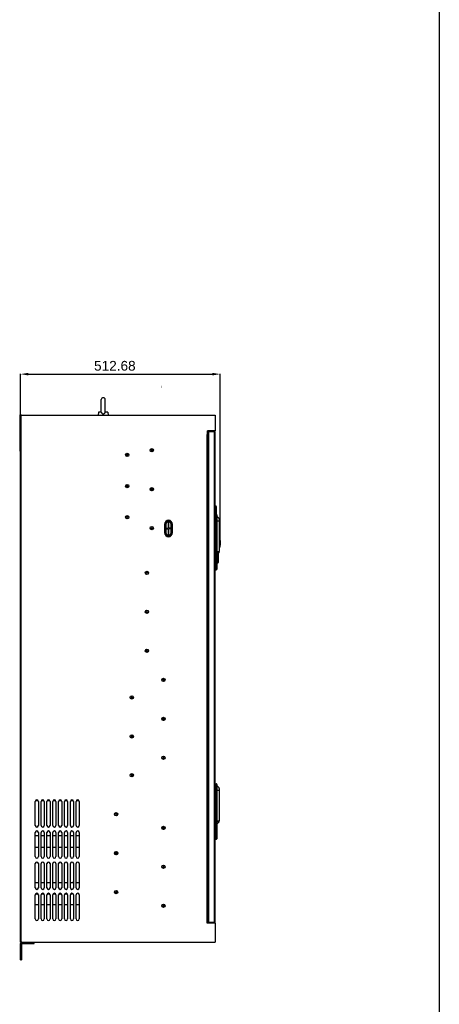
# Model space of a CAD drawing. Header units: millimetres. Extents: x 1117 to 38156, y -1945 to 7303.
# Tile 764 of 831: x 33741 to 34818, y 469 to 2999. Entities that reach past the tile are written whole.
import ezdxf

# ---------------------------------------------------------------- set-up
doc = ezdxf.new("R2010")
doc.units = ezdxf.units.MM
doc.layers.add('GREY', color=7, linetype='Continuous')
doc.styles.get("Standard").update_dxf_attribs({"font": 'arial.ttf'})
doc.dimstyles.new('ISO-25', dxfattribs={"dimtxt": 2.5, "dimasz": 2.5, "dimexe": 1.25, "dimexo": 0.625, "dimtad": 1, "dimtxsty": 'Standard', "dimcen": 2.5, "dimadec": 0, "dimazin": 0, "dimtfac": 1, "dimtmove": 0, "dimatfit": 3, "dimfxl": 0, "dimarcsym": 0})

# ---------------------------------------------------------------- blocks, each defined once
blk = doc.blocks.new('*D149')
at = {"color": 0, "linetype": 'Continuous', "lineweight": -2}
for p, q in [((33743, 1983.1), (33743, 2089.2)), ((33763, 2088), (34235.7, 2088)), ((34255.7, 1661.2), (34255.7, 2089.2))]:
    blk.add_line(p, q, dxfattribs=at)
at = {"color": 0, "linetype": 'Continuous'}
for points in [[(33763, 2091.3), (33763, 2084.7), (33743, 2088)], [(34235.7, 2091.3), (34235.7, 2084.7), (34255.7, 2088)]]:
    blk.add_solid(points, dxfattribs=at)
at = {"layer": 'Defpoints', "color": 0, "linetype": 'Continuous'}
for p in [(34255.7, 2088), (33743, 1982.5), (34255.7, 1660.6)]:
    blk.add_point(p, dxfattribs=at)
at = {"color": 0, "linetype": 'Continuous', "insert": (33985.2, 2122), "char_height": 25, "width": 92.531, "attachment_point": 2, "line_spacing_factor": 0.9}
blk.add_mtext('512.68', dxfattribs=at)

msp = doc.modelspace()

# ---------------------------------------------------------------- linework, layer by layer
msp.add_line((34817.987, 6709.046), (34817.987, -1944.523))
at = {"color": 7, "linetype": 'Continuous'}
for p, q in [((33950.485, 1989.973), (33950.485, 2022.473)), ((33960.485, 1989.973), (33960.485, 2022.473)), ((33740.985, 1982.473), (33740.985, 1890.473)), ((33740.985, 1982.473), (34242.985, 1982.473)), ((33742.985, 628.473), (33742.985, 1982.473)), ((33744.985, 628.473), (33744.985, 1982.473)), ((33943.516, 1989.973), (33942.766, 1982.473)), ((33950.598, 1989.973), (33943.516, 1989.973)), ((33967.454, 1989.973), (33960.372, 1989.973)), ((33967.454, 1989.973), (33968.204, 1982.473)), ((34242.985, 1982.473), (34242.985, 1942.473)), ((34220.985, 1932.973), (34220.985, 678.473)), ((34220.985, 1932.973), (34222.985, 1932.973)), ((34222.985, 678.473), (34222.985, 1942.473)), ((34242.985, 1942.473), (34222.985, 1942.473)), ((34222.985, 1940.473), (34242.985, 1940.473)), ((34224.485, 1724.473), (34224.485, 1940.473)), ((34224.685, 1940.473), (34224.685, 1724.473)), ((34224.985, 680.473), (34224.985, 1940.473)), ((34226.685, 680.473), (34226.685, 1940.473)), ((34232.985, 1942.473), (34232.985, 1940.473)), ((34238.985, 1942.473), (34238.985, 1940.473)), ((34241.285, 680.473), (34241.285, 1940.473)), ((34242.985, 680.473), (34242.985, 1940.473)), ((33740.985, 1890.473), (33742.985, 1890.473)), ((34016.985, 1879.383), (34016.985, 1881.563)), ((34017.485, 1879.511), (34017.485, 1881.436)), ((34242.985, 1749.387), (34244.485, 1749.361)), ((34244.485, 1749.361), (34244.485, 1744.908)), ((34245.485, 1747.844), (34244.485, 1749.361)), ((34245.485, 1747.844), (34245.485, 1727.473)), ((34245.485, 1747.387), (34246.485, 1746.81)), ((34246.485, 1726.973), (34246.485, 1746.81)), ((34016.985, 1719.383), (34016.985, 1721.563)), ((34017.485, 1719.511), (34017.485, 1721.436)), ((34222.985, 1724.473), (34224.985, 1724.473)), ((34244.485, 1744.908), (34242.985, 1744.929)), ((34244.485, 1741.98), (34242.985, 1742.001)), ((34242.985, 1727.473), (34245.571, 1727.473)), ((34245.274, 1726.473), (34242.985, 1726.473)), ((34245.485, 1743.427), (34244.485, 1744.908)), ((34244.485, 1741.98), (34244.485, 1727.473)), ((34245.485, 1741.98), (34244.485, 1741.98)), ((34245.274, 1726.473), (34245.274, 1727.473)), ((34246.143, 1726.635), (34245.274, 1726.473)), ((34245.292, 1586.672), (34245.292, 1726.274)), ((34246.228, 1726.274), (34245.292, 1726.274)), ((34245.485, 1742.247), (34245.526, 1742.24)), ((34246.215, 1726.649), (34246.143, 1726.635)), ((34246.228, 1726.274), (34246.228, 1586.672)), ((34246.228, 1726.274), (34247.421, 1725.081)), ((34247.192, 1726.266), (34246.278, 1727.18)), ((34247.421, 1587.865), (34247.421, 1725.081)), ((34247.485, 1725.081), (34247.421, 1725.081)), ((34247.485, 1587.388), (34247.485, 1725.559)), ((34112.985, 1702.473), (34112.985, 1680.473)), ((34115.485, 1702.473), (34112.985, 1702.473)), ((34115.485, 1702.473), (34115.485, 1680.473)), ((34116.485, 1702.473), (34116.485, 1680.473)), ((34121.985, 1708.896), (34121.985, 1692.473)), ((34123.985, 1708.896), (34121.985, 1708.896)), ((34123.985, 1692.473), (34123.985, 1708.896)), ((34129.485, 1680.473), (34129.485, 1702.473)), ((34130.485, 1680.473), (34130.485, 1702.473)), ((34130.485, 1702.473), (34132.985, 1702.473)), ((34132.985, 1680.473), (34132.985, 1702.473)), ((34224.985, 1696.473), (34222.985, 1696.473)), ((34224.485, 1642.549), (34224.485, 1696.473)), ((34224.685, 1696.473), (34224.685, 1642.609)), ((34252.985, 1710.473), (34247.485, 1710.473)), ((34252.985, 1715.223), (34252.985, 1632.223)), ((34115.485, 1680.473), (34112.985, 1680.473)), ((34116.485, 1692.473), (34121.985, 1692.473)), ((34116.485, 1690.473), (34121.985, 1690.473)), ((34121.985, 1690.473), (34121.985, 1674.051)), ((34121.985, 1674.051), (34123.985, 1674.051)), ((34129.485, 1692.473), (34123.985, 1692.473)), ((34123.985, 1674.051), (34123.985, 1690.473)), ((34129.485, 1690.473), (34123.985, 1690.473)), ((34130.485, 1680.473), (34132.985, 1680.473)), ((34252.985, 1667.459), (34254.118, 1667.439)), ((34254.118, 1641.636), (34254.118, 1667.439)), ((34254.597, 1642.026), (34254.597, 1667.049)), ((34255.665, 1648.501), (34255.665, 1660.574)), ((34255.665, 1660.574), (34255.671, 1660.468)), ((34255.665, 1648.501), (34255.671, 1648.606)), ((34255.671, 1660.468), (34255.671, 1648.606)), ((34255.68, 1655.977), (34255.671, 1655.977)), ((34222.985, 1642.096), (34224.985, 1642.7)), ((34247.485, 1632.223), (34252.985, 1632.223)), ((34248.162, 1626.191), (34247.485, 1626.191)), ((34248.162, 1622.591), (34247.485, 1622.591)), ((34247.704, 1626.191), (34247.704, 1622.591)), ((34248.162, 1626.191), (34248.162, 1622.591)), ((34251.462, 1609.608), (34251.462, 1628.267)), ((34251.485, 1605.14), (34251.485, 1628.294)), ((34252.985, 1641.616), (34254.118, 1641.636)), ((34222.985, 1602.473), (34224.985, 1602.473)), ((34247.485, 1602.542), (34251.235, 1604.707)), ((34251.235, 1604.707), (34251.235, 1609.2)), ((34251.485, 1609.609), (34251.462, 1609.609)), ((34224.985, 1588.473), (34222.985, 1588.473)), ((34224.485, 1032.473), (34224.485, 1588.473)), ((34224.685, 1588.473), (34224.685, 1032.473)), ((34242.985, 1586.473), (34245.274, 1586.473)), ((34242.985, 1585.473), (34245.571, 1585.473)), ((34245.274, 1585.473), (34245.274, 1586.473)), ((34246.228, 1586.672), (34245.292, 1586.672)), ((34247.421, 1587.865), (34246.228, 1586.672)), ((34246.278, 1585.766), (34247.192, 1586.68)), ((34247.485, 1587.865), (34247.421, 1587.865)), ((34222.985, 1032.473), (34224.985, 1032.473)), ((34242.985, 1035.473), (34245.571, 1035.473)), ((34245.274, 1034.473), (34242.985, 1034.473)), ((34245.274, 1034.473), (34245.274, 1035.473)), ((34246.143, 1034.635), (34245.274, 1034.473)), ((34246.228, 1034.274), (34245.292, 1034.274)), ((34245.292, 894.672), (34245.292, 1034.274)), ((34246.215, 1034.649), (34246.143, 1034.635)), ((34246.228, 1034.274), (34247.421, 1033.081)), ((34246.228, 1034.274), (34246.228, 894.672)), ((34247.192, 1034.266), (34246.278, 1035.18)), ((34247.485, 1033.081), (34247.421, 1033.081)), ((34247.421, 895.865), (34247.421, 1033.081)), ((34247.485, 895.388), (34247.485, 1033.559)), ((34252.985, 1018.473), (34247.485, 1018.473)), ((34252.985, 1023.223), (34252.985, 940.223)), ((33780.985, 928.473), (33780.985, 990.473)), ((33781.521, 992.473), (33788.449, 992.473)), ((33782.044, 993.173), (33787.926, 993.173)), ((33788.985, 990.473), (33788.985, 928.473)), ((33795.985, 928.473), (33795.985, 990.473)), ((33796.521, 992.473), (33803.449, 992.473)), ((33797.044, 993.173), (33802.926, 993.173)), ((33803.985, 990.473), (33803.985, 928.473)), ((33810.985, 928.473), (33810.985, 990.473)), ((33811.521, 992.473), (33818.449, 992.473)), ((33812.044, 993.173), (33817.926, 993.173)), ((33818.985, 990.473), (33818.985, 928.473)), ((33825.985, 928.473), (33825.985, 990.473)), ((33826.521, 992.473), (33833.449, 992.473)), ((33827.044, 993.173), (33832.926, 993.173)), ((33833.985, 990.473), (33833.985, 928.473)), ((33840.985, 928.473), (33840.985, 990.473)), ((33841.521, 992.473), (33848.449, 992.473)), ((33842.044, 993.173), (33847.926, 993.173)), ((33848.985, 990.473), (33848.985, 928.473)), ((33855.985, 928.473), (33855.985, 990.473)), ((33856.521, 992.473), (33863.449, 992.473)), ((33857.044, 993.173), (33862.926, 993.173)), ((33863.985, 990.473), (33863.985, 928.473)), ((33870.985, 928.473), (33870.985, 990.473)), ((33871.521, 992.473), (33878.449, 992.473)), ((33872.044, 993.173), (33872.985, 993.173)), ((33878.985, 990.473), (33878.985, 928.473)), ((33885.985, 928.473), (33885.985, 990.473)), ((33886.521, 992.473), (33893.449, 992.473)), ((33893.985, 990.473), (33893.985, 928.473)), ((34224.985, 1004.473), (34222.985, 1004.473)), ((34224.485, 950.549), (34224.485, 1004.473)), ((34224.685, 1004.473), (34224.685, 950.609)), ((34222.985, 950.096), (34224.985, 950.7)), ((34247.485, 940.223), (34252.985, 940.223)), ((33780.985, 848.473), (33780.985, 910.473)), ((33780.985, 902.473), (33788.985, 902.473)), ((33788.985, 910.473), (33788.985, 848.473)), ((33795.985, 848.473), (33795.985, 910.473)), ((33795.985, 902.473), (33803.985, 902.473)), ((33803.985, 910.473), (33803.985, 848.473)), ((33810.985, 848.473), (33810.985, 910.473)), ((33810.985, 902.473), (33818.985, 902.473)), ((33818.985, 910.473), (33818.985, 848.473)), ((33825.985, 848.473), (33825.985, 910.473)), ((33825.985, 902.473), (33833.985, 902.473)), ((33833.985, 910.473), (33833.985, 848.473)), ((33840.985, 848.473), (33840.985, 910.473)), ((33840.985, 902.473), (33848.985, 902.473)), ((33848.985, 910.473), (33848.985, 848.473)), ((33855.985, 848.473), (33855.985, 910.473)), ((33855.985, 902.473), (33863.985, 902.473)), ((33863.985, 910.473), (33863.985, 848.473)), ((33870.985, 848.473), (33870.985, 910.473)), ((33870.985, 902.473), (33878.985, 902.473)), ((33878.985, 910.473), (33878.985, 848.473)), ((33885.985, 848.473), (33885.985, 910.473)), ((33885.985, 902.473), (33893.985, 902.473)), ((33893.985, 910.473), (33893.985, 848.473)), ((34222.985, 910.473), (34224.985, 910.473)), ((34224.985, 896.473), (34222.985, 896.473)), ((34224.485, 680.473), (34224.485, 896.473)), ((34224.685, 896.473), (34224.685, 680.473)), ((34242.985, 894.473), (34245.274, 894.473)), ((34242.985, 893.473), (34245.571, 893.473)), ((34245.274, 893.473), (34245.274, 894.473)), ((34246.228, 894.672), (34245.292, 894.672)), ((34247.421, 895.865), (34246.228, 894.672)), ((34246.278, 893.766), (34247.192, 894.68)), ((34247.485, 895.865), (34247.421, 895.865)), ((33780.985, 872.473), (33788.985, 872.473)), ((33795.985, 872.473), (33803.985, 872.473)), ((33810.985, 872.473), (33818.985, 872.473)), ((33825.985, 872.473), (33833.985, 872.473)), ((33840.985, 872.473), (33848.985, 872.473)), ((33855.985, 872.473), (33863.985, 872.473)), ((33870.985, 872.473), (33878.985, 872.473)), ((33885.985, 872.473), (33893.985, 872.473)), ((33780.985, 768.473), (33780.985, 830.473)), ((33788.985, 830.473), (33788.985, 768.473)), ((33795.985, 768.473), (33795.985, 830.473)), ((33803.985, 830.473), (33803.985, 768.473)), ((33810.985, 768.473), (33810.985, 830.473)), ((33818.985, 830.473), (33818.985, 768.473)), ((33825.985, 768.473), (33825.985, 830.473)), ((33833.985, 830.473), (33833.985, 768.473)), ((33840.985, 768.473), (33840.985, 830.473)), ((33848.985, 830.473), (33848.985, 768.473)), ((33855.985, 768.473), (33855.985, 830.473)), ((33863.985, 830.473), (33863.985, 768.473)), ((33870.985, 768.473), (33870.985, 830.473)), ((33878.985, 830.473), (33878.985, 768.473)), ((33885.985, 768.473), (33885.985, 830.473)), ((33893.985, 830.473), (33893.985, 768.473)), ((33780.985, 782.473), (33788.985, 782.473)), ((33795.985, 782.473), (33803.985, 782.473)), ((33810.985, 782.473), (33818.985, 782.473)), ((33825.985, 782.473), (33833.985, 782.473)), ((33840.985, 782.473), (33848.985, 782.473)), ((33855.985, 782.473), (33863.985, 782.473)), ((33870.985, 782.473), (33878.985, 782.473)), ((33885.985, 782.473), (33893.985, 782.473)), ((33780.985, 688.473), (33780.985, 750.473)), ((33782.044, 753.173), (33787.926, 753.173)), ((33788.985, 750.473), (33788.985, 688.473)), ((33795.985, 688.473), (33795.985, 750.473)), ((33797.044, 753.173), (33802.926, 753.173)), ((33803.985, 750.473), (33803.985, 688.473)), ((33810.985, 688.473), (33810.985, 750.473)), ((33812.044, 753.173), (33817.926, 753.173)), ((33818.985, 750.473), (33818.985, 688.473)), ((33825.985, 688.473), (33825.985, 750.473)), ((33827.044, 753.173), (33832.926, 753.173)), ((33833.985, 750.473), (33833.985, 688.473)), ((33840.985, 688.473), (33840.985, 750.473)), ((33842.044, 753.173), (33847.926, 753.173)), ((33848.985, 750.473), (33848.985, 688.473)), ((33855.985, 688.473), (33855.985, 750.473)), ((33857.044, 753.173), (33862.926, 753.173)), ((33863.985, 750.473), (33863.985, 688.473)), ((33870.985, 688.473), (33870.985, 750.473)), ((33872.044, 753.173), (33872.985, 753.173)), ((33878.985, 750.473), (33878.985, 688.473)), ((33885.985, 688.473), (33885.985, 750.473)), ((33893.985, 750.473), (33893.985, 688.473)), ((33780.985, 725.173), (33788.985, 725.173)), ((33795.985, 725.173), (33803.985, 725.173)), ((33810.985, 725.173), (33818.985, 725.173)), ((33825.985, 725.173), (33833.985, 725.173)), ((33840.985, 725.173), (33848.985, 725.173)), ((33855.985, 725.173), (33863.985, 725.173)), ((33870.985, 725.173), (33878.985, 725.173)), ((33885.985, 725.173), (33893.985, 725.173)), ((34220.985, 678.473), (34242.985, 678.473)), ((34222.985, 680.473), (34242.985, 680.473)), ((34230.985, 678.473), (34230.985, 680.473)), ((34240.985, 678.473), (34240.985, 680.473)), ((34242.985, 678.473), (34242.985, 628.473)), ((33742.985, 628.473), (34242.985, 628.473)), ((33742.985, 625.273), (33745.985, 625.273)), ((33742.985, 583.473), (33742.985, 625.273)), ((33745.985, 625.273), (33745.985, 583.473)), ((33746.185, 628.473), (33746.185, 625.473)), ((33746.185, 625.473), (33777.985, 625.473)), ((33767.985, 625.473), (33767.985, 628.473)), ((33777.985, 625.473), (33777.985, 628.473)), ((33742.985, 593.473), (33745.985, 593.473)), ((33742.985, 583.473), (33745.985, 583.473))]:
    msp.add_line(p, q, dxfattribs=at)
for centre, radius in [((34016.985, 1880.473), 4.3), ((34016.985, 1880.473), 4.145), ((34016.985, 1880.473), 1.09), ((34079.985, 1892.473), 4.3), ((34079.985, 1892.473), 4.145), ((34079.985, 1892.473), 1.09), ((34016.985, 1800.473), 4.3), ((34016.985, 1800.473), 4.145), ((34016.985, 1800.473), 1.09), ((34079.985, 1792.473), 4.3), ((34079.985, 1792.473), 4.145), ((34079.985, 1792.473), 1.09), ((34016.985, 1720.473), 4.3), ((34016.985, 1720.473), 4.145), ((34016.985, 1720.473), 1.09), ((34079.985, 1692.473), 4.3), ((34079.985, 1692.473), 4.145), ((34079.985, 1692.473), 1.09), ((34067.485, 1577.473), 4.3), ((34067.485, 1577.473), 4.145), ((34067.485, 1577.473), 1.09), ((34067.485, 1477.473), 4.3), ((34067.485, 1477.473), 4.145), ((34067.485, 1477.473), 1.09), ((34067.485, 1377.473), 4.3), ((34067.485, 1377.473), 4.145), ((34067.485, 1377.473), 1.09), ((34109.985, 1302.473), 4.3), ((34109.985, 1302.473), 4.145), ((34109.985, 1302.473), 1.09), ((34028.485, 1257.473), 4.3), ((34028.485, 1257.473), 4.145), ((34028.485, 1257.473), 1.09), ((34109.985, 1202.473), 4.3), ((34109.985, 1202.473), 4.145), ((34109.985, 1202.473), 1.09), ((34028.485, 1157.473), 4.3), ((34028.485, 1157.473), 4.145), ((34028.485, 1157.473), 1.09), ((34109.985, 1102.473), 4.3), ((34109.985, 1102.473), 4.145), ((34109.985, 1102.473), 1.09), ((34028.485, 1057.473), 4.3), ((34028.485, 1057.473), 4.145), ((34028.485, 1057.473), 1.09), ((33988.485, 957.473), 4.3), ((33988.485, 957.473), 4.145), ((33988.485, 957.473), 1.09), ((34109.985, 922.473), 4.3), ((34109.985, 922.473), 4.145), ((34109.985, 922.473), 1.09), ((33988.485, 857.473), 4.3), ((33988.485, 857.473), 4.145), ((33988.485, 857.473), 1.09), ((34109.985, 822.473), 4.3), ((34109.985, 822.473), 4.145), ((34109.985, 822.473), 1.09), ((33988.485, 757.473), 4.3), ((33988.485, 757.473), 4.145), ((33988.485, 757.473), 1.09), ((34109.985, 722.473), 4.3), ((34109.985, 722.473), 4.145), ((34109.985, 722.473), 1.09)]:
    msp.add_circle(centre, radius, dxfattribs=at)
for centre, radius, start, end in [((33955.485, 2022.473), 5, 0, 180), ((33742.985, 1982.473), 2, 0, 180), ((34244.201, 1726.273), 1.091, 0.060663, 10.575059), ((34266.966, 1882.867), 141.476, 261.266821, 261.676336), ((34268.06, 1886.434), 145.944, 261.11788, 261.498848), ((34245.571, 1726.473), 1, 45, 90), ((34244.214, 1726.39), 2.018, 356.70339, 7.353189), ((34246.485, 1725.559), 1, 0, 45.000016), ((34243.107, 1725.334), 4.322, 356.644186, 359.00004), ((34243.873, 1725.32), 3.556, 359.018816, 1.806072), ((34246.985, 1715.223), 6, 0, 85.194533), ((34122.985, 1702.473), 10, 0, 180), ((34122.985, 1702.473), 7.5, 0, 180), ((34122.985, 1702.473), 6.5, 0, 180), ((34122.985, 1680.473), 10, 180, 0), ((34122.985, 1680.473), 7.5, 180, 0), ((34122.985, 1680.473), 6.5, 180, 0), ((34254.109, 1666.939), 0.5, 12.660686, 89), ((34198.902, 1654.537), 57.083, 6.070552, 12.660686), ((34198.902, 1654.537), 57.083, 347.339314, 353.929448), ((34259.518, 1655.501), 4.721, 169.04005, 170.348242), ((34259.519, 1653.575), 4.722, 189.740109, 190.874013), ((34279.985, 1654.537), 24.348, 176.609412, 176.993363), ((34246.985, 1632.223), 6, 274.805466, 0), ((34246.177, 1626.19), 1.526, 0.01529, 3.917471), ((34244.741, 1626.19), 3.421, 0.009244, 2.512078), ((34254.109, 1642.136), 0.5, 271, 347.339314), ((34250.985, 1605.14), 0.5, 300, 0), ((34244.2, 1586.674), 1.092, 349.42754, 359.935609), ((34245.571, 1586.473), 1, 270, 315), ((34245.191, 1586.472), 1.039, 342.887987, 350.342531), ((34244.214, 1586.556), 2.018, 352.647698, 3.295651), ((34246.485, 1587.388), 1, 314.999984, 0), ((34243.109, 1587.613), 4.32, 1.011922, 3.346764), ((34243.851, 1587.626), 3.577, 358.254116, 1.018957), ((34244.201, 1034.273), 1.091, 0.060663, 10.575059), ((34245.571, 1034.473), 1, 45, 90), ((34244.214, 1034.39), 2.018, 356.70339, 7.353189), ((34246.485, 1033.559), 1, 0, 45.000016), ((34243.107, 1033.334), 4.322, 356.644186, 359.00004), ((34243.873, 1033.32), 3.556, 359.018816, 1.806072), ((34246.985, 1023.223), 6, 0, 85.194533), ((33784.985, 990.473), 4, 0, 180), ((33799.985, 990.473), 4, 0, 180), ((33814.985, 990.473), 4, 0, 180), ((33829.985, 990.473), 4, 0, 180), ((33844.985, 990.473), 4, 0, 180), ((33859.985, 990.473), 4, 0, 180), ((33874.985, 990.473), 4, 0, 180), ((33872.985, 1003.173), 10, 270, 293.024621), ((33889.985, 990.473), 4, 0, 180), ((34246.985, 940.223), 6, 274.805466, 0), ((33784.985, 928.473), 4, 180, 0), ((33784.985, 910.473), 4, 0, 180), ((33799.985, 928.473), 4, 180, 0), ((33799.985, 910.473), 4, 0, 180), ((33814.985, 928.473), 4, 180, 0), ((33814.985, 910.473), 4, 0, 180), ((33829.985, 928.473), 4, 180, 0), ((33829.985, 910.473), 4, 0, 180), ((33844.985, 928.473), 4, 180, 0), ((33844.985, 910.473), 4, 0, 180), ((33859.985, 928.473), 4, 180, 0), ((33859.985, 910.473), 4, 0, 180), ((33874.985, 928.473), 4, 180, 0), ((33874.985, 910.473), 4, 0, 180), ((33889.985, 928.473), 4, 180, 0), ((33889.985, 910.473), 4, 0, 180), ((34244.2, 894.674), 1.092, 349.42754, 359.935609), ((34245.571, 894.473), 1, 270, 315), ((34245.191, 894.472), 1.039, 342.887987, 350.342531), ((34244.214, 894.556), 2.018, 352.647698, 3.295651), ((34246.485, 895.388), 1, 314.999984, 0), ((34243.109, 895.613), 4.32, 1.011922, 3.346764), ((34243.851, 895.626), 3.577, 358.254116, 1.018957), ((33784.985, 848.473), 4, 180, 0), ((33799.985, 848.473), 4, 180, 0), ((33814.985, 848.473), 4, 180, 0), ((33829.985, 848.473), 4, 180, 0), ((33844.985, 848.473), 4, 180, 0), ((33859.985, 848.473), 4, 180, 0), ((33874.985, 848.473), 4, 180, 0), ((33889.985, 848.473), 4, 180, 0), ((33784.985, 830.473), 4, 0, 180), ((33799.985, 830.473), 4, 0, 180), ((33814.985, 830.473), 4, 0, 180), ((33829.985, 830.473), 4, 0, 180), ((33844.985, 830.473), 4, 0, 180), ((33859.985, 830.473), 4, 0, 180), ((33874.985, 830.473), 4, 0, 180), ((33889.985, 830.473), 4, 0, 180), ((33784.985, 768.473), 4, 180, 0), ((33799.985, 768.473), 4, 180, 0), ((33814.985, 768.473), 4, 180, 0), ((33829.985, 768.473), 4, 180, 0), ((33844.985, 768.473), 4, 180, 0), ((33859.985, 768.473), 4, 180, 0), ((33874.985, 768.473), 4, 180, 0), ((33872.985, 773.173), 10, 53.020427, 68.795553), ((33889.985, 768.473), 4, 180, 0), ((33784.985, 750.473), 4, 0, 180), ((33799.985, 750.473), 4, 0, 180), ((33814.985, 750.473), 4, 0, 180), ((33829.985, 750.473), 4, 0, 180), ((33844.985, 750.473), 4, 0, 180), ((33859.985, 750.473), 4, 0, 180), ((33874.985, 750.473), 4, 0, 180), ((33872.985, 763.173), 10, 270, 293.024621), ((33889.985, 750.473), 4, 0, 180), ((33784.985, 688.473), 4, 180, 0), ((33799.985, 688.473), 4, 180, 0), ((33814.985, 688.473), 4, 180, 0), ((33829.985, 688.473), 4, 180, 0), ((33844.985, 688.473), 4, 180, 0), ((33859.985, 688.473), 4, 180, 0), ((33874.985, 688.473), 4, 180, 0), ((33889.985, 688.473), 4, 180, 0), ((33746.185, 625.273), 3.2, 90, 180), ((33746.185, 625.273), 0.2, 90, 180)]:
    msp.add_arc(centre, radius, start, end, dxfattribs=at)
for points, knots in [([(33950.598, 1989.973), (33950.707, 1989.428), (33951.1, 1988.365), (33952.247, 1987.103), (33953.776, 1986.334), (33954.914, 1986.165), (33955.485, 1986.165)], [0, 0, 0, 0, 0.24875461, 0.49458302, 0.74452913, 1, 1, 1, 1]), ([(33955.485, 1986.165), (33956.056, 1986.165), (33957.194, 1986.334), (33958.724, 1987.103), (33959.87, 1988.365), (33960.263, 1989.428), (33960.372, 1989.973)], [0, 0, 0, 0, 0.25547092, 0.50541724, 0.75124578, 1, 1, 1, 1]), ([(34244.485, 1744.908), (34244.495, 1744.558), (34244.491, 1743.582), (34244.489, 1742.606), (34244.485, 1741.98)], [0, 0, 0, 0, 0.35899927, 1, 1, 1, 1]), ([(34245.274, 1727.473), (34245.493, 1727.473), (34245.95, 1727.299), (34246.177, 1726.871), (34246.215, 1726.649)], [0, 0, 0, 0, 0.49292198, 1, 1, 1, 1]), ([(34246.278, 1727.18), (34246.312, 1727.146), (34246.367, 1727.065), (34246.375, 1726.86), (34246.284, 1726.727), (34246.215, 1726.649)], [0, 0, 0, 0, 0.24692194, 0.47039747, 1, 1, 1, 1]), ([(34247.427, 1725.432), (34247.421, 1725.617), (34247.392, 1725.91), (34247.268, 1726.19), (34247.192, 1726.266)], [0, 0, 0, 0, 0.63327176, 1, 1, 1, 1]), ([(34254.741, 1654.538), (34254.741, 1654.856), (34254.76, 1655.443), (34254.819, 1656.028), (34254.864, 1656.293)], [0, 0, 0, 0, 0.54142411, 1, 1, 1, 1]), ([(34254.865, 1652.776), (34254.82, 1653.042), (34254.76, 1653.63), (34254.741, 1654.219), (34254.741, 1654.538)], [0, 0, 0, 0, 0.45810633, 1, 1, 1, 1]), ([(34254.923, 1656.342), (34254.897, 1656.251), (34254.853, 1656.015), (34254.803, 1655.603), (34254.771, 1655.093), (34254.763, 1654.728), (34254.763, 1654.538)], [0, 0, 0, 0, 0.15629628, 0.39657413, 0.68632228, 1, 1, 1, 1]), ([(34254.763, 1654.538), (34254.763, 1654.337), (34254.772, 1653.953), (34254.808, 1653.421), (34254.861, 1653.01), (34254.906, 1652.782), (34254.933, 1652.702)], [0, 0, 0, 0, 0.3262194, 0.62433494, 0.86388251, 1, 1, 1, 1]), ([(34255.551, 1654.538), (34255.551, 1654.309), (34255.541, 1653.868), (34255.502, 1653.334), (34255.455, 1652.949), (34255.416, 1652.703), (34255.371, 1652.495), (34255.323, 1652.327), (34255.27, 1652.204), (34255.218, 1652.121), (34255.148, 1652.082), (34255.076, 1652.119), (34255.024, 1652.2), (34254.971, 1652.322), (34254.923, 1652.489), (34254.895, 1652.615), (34254.882, 1652.684)], [0, 0, 0, 0, 0.21466007, 0.41240688, 0.50008098, 0.5780105, 0.64478904, 0.6993351, 0.74104742, 0.7702514, 0.78990068, 0.80933929, 0.83814054, 0.87942314, 0.93356825, 1, 1, 1, 1]), ([(34254.883, 1656.399), (34254.897, 1656.468), (34254.924, 1656.593), (34254.973, 1656.758), (34255.025, 1656.879), (34255.077, 1656.959), (34255.149, 1656.995), (34255.219, 1656.954), (34255.271, 1656.871), (34255.323, 1656.747), (34255.371, 1656.579), (34255.416, 1656.37), (34255.456, 1656.125), (34255.503, 1655.74), (34255.541, 1655.207), (34255.551, 1654.767), (34255.551, 1654.538)], [0, 0, 0, 0, 0.06609809, 0.11990523, 0.16086373, 0.18939233, 0.20871039, 0.22849181, 0.25792325, 0.29986514, 0.35461705, 0.42156947, 0.49963858, 0.58741822, 0.7852894, 1, 1, 1, 1]), ([(34254.934, 1656.38), (34254.935, 1656.383), (34254.944, 1656.404), (34254.927, 1656.357), (34254.923, 1656.342)], [0, 0, 0, 0, 0.13646612, 1, 1, 1, 1]), ([(34254.955, 1652.664), (34254.953, 1652.667), (34254.943, 1652.682), (34254.934, 1652.697), (34254.928, 1652.708)], [0, 0, 0, 0, 0.22902728, 1, 1, 1, 1]), ([(34254.955, 1656.412), (34254.965, 1656.426), (34254.984, 1656.449), (34255.042, 1656.471), (34255.098, 1656.417), (34255.134, 1656.348), (34255.167, 1656.264), (34255.198, 1656.16), (34255.238, 1655.982), (34255.28, 1655.718), (34255.316, 1655.359), (34255.339, 1654.959), (34255.344, 1654.681), (34255.344, 1654.538)], [0, 0, 0, 0, 0.02423698, 0.04233344, 0.08356596, 0.11670226, 0.15945755, 0.21185221, 0.27349381, 0.42196603, 0.59830324, 0.79413997, 1, 1, 1, 1]), ([(34255.344, 1654.538), (34255.344, 1654.395), (34255.339, 1654.117), (34255.316, 1653.717), (34255.28, 1653.359), (34255.238, 1653.094), (34255.198, 1652.917), (34255.167, 1652.813), (34255.134, 1652.729), (34255.098, 1652.659), (34255.042, 1652.605), (34254.984, 1652.628), (34254.965, 1652.651), (34254.955, 1652.664)], [0, 0, 0, 0, 0.20587676, 0.40172195, 0.57805978, 0.72652578, 0.78816216, 0.84055049, 0.88329871, 0.91642777, 0.95765126, 0.97575314, 1, 1, 1, 1]), ([(34247.488, 1632.194), (34247.981, 1632.143), (34248.921, 1631.928), (34250.127, 1631.267), (34250.962, 1630.327), (34251.276, 1629.189), (34250.964, 1628.053), (34250.127, 1627.125), (34248.919, 1626.484), (34247.98, 1626.286), (34247.489, 1626.245)], [0, 0, 0, 0, 0.1443779, 0.27741552, 0.39525116, 0.50149187, 0.60728816, 0.72410956, 0.85615002, 1, 1, 1, 1]), ([(34247.704, 1622.591), (34247.704, 1622.519), (34247.686, 1622.261), (34247.599, 1622.001), (34247.489, 1621.85)], [0, 0, 0, 0, 0.27692116, 1, 1, 1, 1]), ([(34248.162, 1622.591), (34248.162, 1622.39), (34248.126, 1622.013), (34247.99, 1621.477), (34247.701, 1621.091), (34247.493, 1621.091)], [0, 0, 0, 0, 0.34680922, 0.64104458, 1, 1, 1, 1]), ([(34251.235, 1609.2), (34250.961, 1609.342), (34249.725, 1609.974), (34248.476, 1610.58), (34247.496, 1611.032)], [0, 0, 0, 0, 0.22265672, 1, 1, 1, 1]), ([(34251.462, 1609.608), (34251.173, 1609.756), (34249.863, 1610.415), (34248.537, 1611.044), (34247.497, 1611.513)], [0, 0, 0, 0, 0.22161962, 1, 1, 1, 1]), ([(34246.215, 1586.298), (34246.17, 1586.307), (34245.856, 1586.365), (34245.542, 1586.423), (34245.274, 1586.473)], [0, 0, 0, 0, 0.14505166, 1, 1, 1, 1]), ([(34246.184, 1586.167), (34246.123, 1585.97), (34245.881, 1585.612), (34245.47, 1585.473), (34245.274, 1585.473)], [0, 0, 0, 0, 0.51180628, 1, 1, 1, 1]), ([(34246.215, 1586.298), (34246.284, 1586.219), (34246.375, 1586.087), (34246.367, 1585.882), (34246.312, 1585.801), (34246.278, 1585.766)], [0, 0, 0, 0, 0.52959328, 0.75308936, 1, 1, 1, 1]), ([(34247.192, 1586.68), (34247.268, 1586.757), (34247.393, 1587.038), (34247.421, 1587.331), (34247.427, 1587.517)], [0, 0, 0, 0, 0.36651669, 1, 1, 1, 1]), ([(34245.274, 1035.473), (34245.493, 1035.473), (34245.95, 1035.299), (34246.177, 1034.871), (34246.215, 1034.649)], [0, 0, 0, 0, 0.49292198, 1, 1, 1, 1]), ([(34246.278, 1035.18), (34246.312, 1035.146), (34246.367, 1035.065), (34246.375, 1034.86), (34246.284, 1034.727), (34246.215, 1034.649)], [0, 0, 0, 0, 0.24692194, 0.47039747, 1, 1, 1, 1]), ([(34247.427, 1033.432), (34247.421, 1033.617), (34247.392, 1033.91), (34247.268, 1034.19), (34247.192, 1034.266)], [0, 0, 0, 0, 0.63327176, 1, 1, 1, 1]), ([(34247.488, 940.194), (34247.981, 940.143), (34248.921, 939.928), (34250.127, 939.267), (34250.962, 938.327), (34251.276, 937.189), (34250.964, 936.053), (34250.127, 935.125), (34248.919, 934.484), (34247.98, 934.286), (34247.489, 934.245)], [0, 0, 0, 0, 0.1443779, 0.27741552, 0.39525116, 0.50149187, 0.60728816, 0.72410956, 0.85615002, 1, 1, 1, 1]), ([(34246.215, 894.298), (34246.17, 894.307), (34245.856, 894.365), (34245.542, 894.423), (34245.274, 894.473)], [0, 0, 0, 0, 0.14505166, 1, 1, 1, 1]), ([(34246.184, 894.167), (34246.123, 893.97), (34245.881, 893.612), (34245.47, 893.473), (34245.274, 893.473)], [0, 0, 0, 0, 0.51180628, 1, 1, 1, 1]), ([(34246.215, 894.298), (34246.284, 894.219), (34246.375, 894.087), (34246.367, 893.882), (34246.312, 893.801), (34246.278, 893.766)], [0, 0, 0, 0, 0.52959328, 0.75308936, 1, 1, 1, 1]), ([(34247.192, 894.68), (34247.268, 894.757), (34247.393, 895.038), (34247.421, 895.331), (34247.427, 895.517)], [0, 0, 0, 0, 0.36651669, 1, 1, 1, 1])]:
    msp.add_open_spline(points, degree=3, knots=knots, dxfattribs=at)
for points in [[(34254.934, 1656.379), (34254.94, 1656.391), (34254.947, 1656.402), (34254.955, 1656.412)], [(34251.235, 1609.2), (34251.375, 1609.276), (34251.485, 1609.449), (34251.485, 1609.609)], [(34251.352, 1609.31), (34251.319, 1609.268), (34251.279, 1609.23), (34251.235, 1609.2)], [(34251.43, 1609.451), (34251.412, 1609.401), (34251.385, 1609.353), (34251.352, 1609.31)], [(34251.462, 1609.609), (34251.46, 1609.555), (34251.449, 1609.501), (34251.43, 1609.451)]]:
    msp.add_open_spline(points, degree=3, dxfattribs=at)
at = {"layer": 'GREY', "color": 9, "linetype": 'Continuous'}
for p, q in [((34105.585, 2057.799), (34105.585, 2057.672)), ((34105.585, 2052.592), (34105.585, 2052.465))]:
    msp.add_line(p, q, dxfattribs=at)
at = {"layer": 'GREY', "color": 9, "linetype": 'Continuous', "const_width": 0.533}
msp.add_lwpolyline([(34105.585, 2052.592), (34105.585, 2057.672)], dxfattribs=at)

# ---------------------------------------------------------------- dimensions: what is measured, and where the dimension line sits
at = {"linetype": 'Continuous'}
dim = msp.add_linear_dim(base=(34255.665, 2087.996), p1=(33742.985, 1982.473), p2=(34255.665, 1660.574), dimstyle='ISO-25', override={"dimtxt": 25, "dimasz": 20, "dimdsep": 46}, dxfattribs=at)
dim.commit()
dim.dimension.update_dxf_attribs({"geometry": '*D149', "text_midpoint": (33985.175, 2087.996), "dimtype": 160})

doc.saveas('drawing.dxf')
